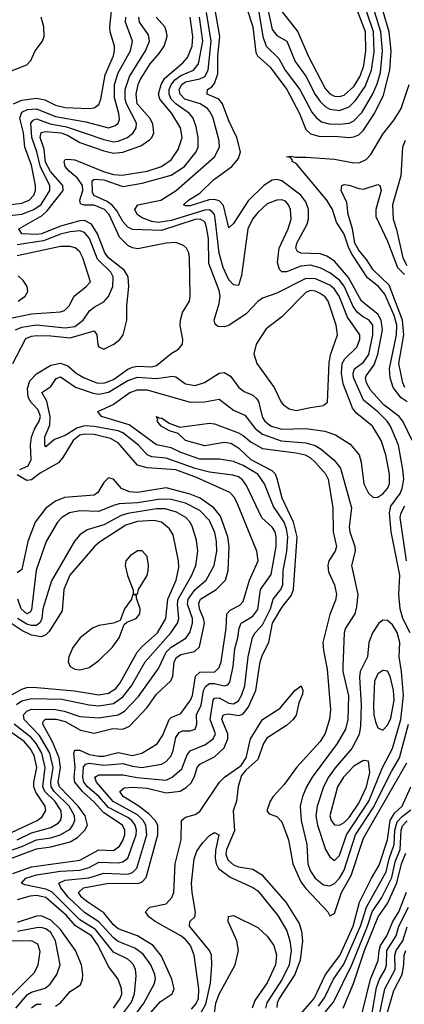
# Model space of a CAD drawing. Header units: inches. Extents: x 884549 to 1028252, y 526810 to 653624.
# Tile 696 of 1056: x 996741 to 998340, y 577506 to 581600. Entities that reach past the tile are written whole.
import ezdxf

# ---------------------------------------------------------------- set-up
doc = ezdxf.new("R2010")
doc.units = ezdxf.units.IN
doc.header["$MEASUREMENT"] = 0
doc.layers.add('A9597', color=7, linetype='Continuous')
doc.layers.add('A9598', color=7, linetype='Continuous')

msp = doc.modelspace()

# ---------------------------------------------------------------- linework, layer by layer
at = {"layer": 'A9597', "color": 5}
for points, elevation in [([(996740.7, 579730), (996775.4, 579744.6), (996788.7, 579771.3), (996786.2, 579830), (996790, 579863.5), (996802.9, 579897.1), (996822.2, 579930), (996826.7, 579950), (996818, 579978), (996796.7, 580000)], 1980), ([(997172.6, 577470), (997205, 577515), (997217.6, 577550), (997224.6, 577624.6), (997222.7, 577650), (997214, 577670), (997202.6, 577682.6), (997190, 577693.2), (997130, 577722.7), (997056.4, 577816.4), (996990, 577856.8), (996873.8, 577973.8), (996850, 577984.8), (996762.1, 578002.1), (996748, 578010), (996766.5, 578030), (996810, 578043.9), (996910, 578059.9), (996990, 578063), (997030, 578075.2), (997070, 578096.5), (997150, 578093.4), (997170, 578098.3), (997190, 578113.3), (997225.1, 578210), (997226.4, 578230), (997221.1, 578250), (997206.6, 578270), (997190, 578282.1), (997110, 578324.5), (997070, 578369.3), (997022.8, 578410), (997008, 578430), (997002.6, 578450), (997006.4, 578493.6), (997015.1, 578504.9), (997030, 578508.2), (997090, 578499.8), (997170, 578507.1), (997210, 578495.4), (997248.9, 578491.1), (997330, 578503.9), (997350, 578515.3), (997370, 578539.1), (997378.9, 578561.1), (997390, 578615.4), (997403.5, 578636.5), (997417.7, 578642.3), (997450, 578642.2), (997469.9, 578650.1), (997477.7, 578670), (997476.3, 578710), (997495.4, 578750), (997505, 578810), (997512.6, 578827.4), (997530, 578839.5), (997550, 578839.4), (997590.3, 578829.7), (997605.7, 578834.3), (997614.1, 578845.9), (997628.5, 578910), (997634.7, 578985.3), (997647.8, 579030), (997652.8, 579070), (997661.1, 579090), (997710, 579120.1), (997730, 579148), (997741.9, 579230), (997786.4, 579293.6), (997806.2, 579410), (997807.3, 579450), (997802.6, 579470), (997790.4, 579490), (997747.9, 579527.9), (997683.1, 579663.1), (997666.5, 579686.5), (997650, 579698.4), (997626.3, 579706.3), (997530, 579718.1), (997470, 579734.3), (997350, 579776.5), (997290, 579781.5), (997270, 579790.8), (997234.4, 579830), (997170, 579882.3), (997150, 579890.3), (997050, 579908.4), (997010, 579911.1), (996978.1, 579901.9), (996930, 579870.9), (996885.7, 579854.3), (996850, 579824.2), (996844.8, 579830), (996845.4, 579865.4), (996866.1, 579913.9), (996867.8, 579950), (996856.2, 580000)], 1960), ([(997211.2, 577448.8), (997256.8, 577510), (997299.9, 577590), (997305.2, 577610), (997302.4, 577630), (997286, 577670), (997254, 577714), (997219.2, 577739.2), (997150, 577767), (997130, 577781.5), (997070, 577849.2), (997010, 577887.2), (996943.4, 577950), (996911.2, 577990), (996903.2, 578010), (996930, 578021.6), (997028.5, 578031.5), (997090, 578051.3), (997190, 578047.5), (997210, 578054.3), (997227.8, 578072.2), (997268.6, 578210), (997265.1, 578250), (997253.9, 578270), (997230, 578293.8), (997128.7, 578348.7), (997060.1, 578430), (997052.7, 578450), (997070, 578460.4), (997170, 578459.8), (997229.5, 578449.5), (997350, 578437.9), (997375.2, 578450), (997414.5, 578485.5), (997437.4, 578542.6), (997450, 578559.8), (997510, 578584.1), (997545.5, 578610), (997554.4, 578630), (997532.4, 578690), (997544.4, 578770), (997550, 578778.7), (997570, 578780.2), (997610, 578758.5), (997630, 578755.2), (997650, 578767), (997663.2, 578790), (997676.2, 578830), (997690.5, 578950), (997708.6, 579031.4), (997719.3, 579050), (997750, 579084), (997783.6, 579150), (997793.9, 579190), (997826.5, 579230), (997835.2, 579250), (997836.6, 579310), (997851.3, 579388.7), (997855.3, 579450), (997850, 579482.9), (997839.9, 579510), (997795.3, 579575.3), (997758.8, 579670), (997730.7, 579710), (997670, 579746), (997630, 579762.8), (997571.9, 579771.9), (997490, 579772.7), (997410, 579800.1), (997370, 579819.4), (997310, 579831.9), (997195.1, 579915.1), (997080.7, 579950), (997065.1, 579970), (997129, 580000)], 1940), ([(997598.4, 580000), (997630, 579975.7), (997676.1, 579956.1), (997720, 579900), (997750, 579876.7), (997828.3, 579848.3), (997930, 579839.8), (997968.8, 579828.8), (997993.7, 579813.7), (998048.2, 579768.2), (998074.9, 579734.9), (998120.2, 579570), (998110.1, 579489.9), (998112.5, 579470), (998134.4, 579410), (998135.9, 579390), (998119.4, 579330), (998146.2, 579210), (998141.3, 579158.7), (998133.5, 579130), (998095, 579070), (998089.6, 579050), (998083.4, 578910), (998084.4, 578890), (998108, 578788), (998104.3, 578690), (998094.7, 578650), (998060.9, 578590), (997957.1, 578450), (997932.8, 578410), (997916, 578370), (997906.6, 578330), (997911.4, 578270), (997934.8, 578170), (997938.5, 578090), (997950, 578059.2), (997968.3, 578030), (998003, 578003), (998030, 577998.3), (998050, 578008.2), (998070, 578030.1), (998090, 578063), (998137.2, 578210), (998210, 578322.6), (998286.1, 578473.9), (998319.6, 578530), (998356.5, 578670)], 1940), ([(997736.8, 580000), (997750, 579945.7), (997759.9, 579930), (997785.8, 579910), (997830, 579897.5), (997930, 579900.1), (998008.9, 579888.9), (998053.5, 579873.5), (998114.3, 579834.3), (998151.3, 579790), (998160.3, 579760.3), (998171.9, 579670), (998190, 579630.9), (998210, 579613.3), (998230, 579614.4), (998250, 579627.7), (998269.5, 579650), (998277.8, 579670), (998277.7, 579710), (998262.9, 579790), (998243.5, 579850), (998206.7, 579910), (998142.2, 579962.2), (998124.1, 579984.1), (998118, 580000)], 1960), ([(997835.7, 580000), (997837.7, 579997.7), (997861.5, 579981.5), (997890, 579975.4), (997950, 579987.7), (998003.8, 579996.2), (998008.4, 580000)], 1980), ([(998363.6, 579050), (998333.1, 579110), (998322, 579150), (998316.6, 579210), (998321, 579290), (998285.3, 579470), (998277.4, 579550), (998283.4, 579576.6), (998321.9, 579630), (998331.2, 579650), (998337, 579690), (998333.8, 579730), (998315.2, 579830), (998281.9, 579910), (998268.7, 579930), (998230, 579969.1), (998192, 580000)], 1940), ([(998371.7, 579850), (998333, 579930), (998317.5, 579950), (998256.4, 579996.4), (998253.2, 580000)], 1920), ([(997249.7, 577430.3), (997324.4, 577515.6), (997374.6, 577550), (997382.3, 577570), (997373.2, 577610), (997330, 577706.2), (997296, 577750), (997230.1, 577789.9), (997150, 577819.9), (997130, 577836.6), (997090, 577885.9), (997023.3, 577930), (996998.8, 577950), (996984.7, 577970), (997006.2, 577990), (997110, 578008.9), (997232.6, 578007.4), (997250, 578014.7), (997266.4, 578033.6), (997315.6, 578210), (997315.1, 578250), (997304.1, 578270), (997277.1, 578297.1), (997231.9, 578331.9), (997170.4, 578370), (997157.2, 578390), (997174.7, 578405.3), (997211.1, 578408.9), (997270, 578405.1), (997350, 578384.8), (997407.5, 578392.5), (997433.3, 578406.7), (997453.5, 578426.5), (997467.5, 578452.5), (997479.1, 578490), (997490, 578504.6), (997550, 578535.1), (997590, 578572.1), (997606.4, 578610), (997606.4, 578630), (997580.6, 578690), (997586.4, 578710), (997607.1, 578712.9), (997652.9, 578707.2), (997670, 578713.8), (997690, 578740.5), (997722.7, 578810), (997740.5, 578930), (997750, 578959), (997776.7, 579010), (997791.7, 579090), (997830, 579155.6), (997870, 579206.4), (997879.4, 579230), (997893.7, 579450), (997878.3, 579510), (997832.1, 579610), (997811.2, 579691.2), (997803.6, 579710), (997790, 579724.5), (997703.5, 579770), (997655, 579815), (997618.1, 579838.1), (997590, 579842.1), (997510, 579828.1), (997430, 579849.9), (997398.8, 579878.8), (997363.6, 579890), (997328.2, 579910), (997312.7, 579930), (997315.3, 579935.3), (997309.8, 579950.2), (997322.8, 579942.8), (997330, 579944.9), (997362.4, 579922.4), (997406.1, 579906.1), (997530, 579922.7), (997550, 579919.4), (997650, 579881.6), (997670, 579870.8), (997702.5, 579842.5), (997750, 579816.4), (997890, 579799.2), (997927.8, 579790), (997950, 579777.7), (997970, 579758.4), (998012.1, 579712.1), (998022.6, 579690), (998042.8, 579570), (998043.2, 579470), (998057.4, 579410), (998052.8, 579390), (998025.3, 579350), (998021, 579330), (998024.3, 579304.3), (998049.5, 579249.5), (998057.7, 579210), (998053.5, 579186.5), (998030, 579126.6), (998000.5, 579010), (998003.1, 578976.9), (998019.4, 578899.4), (998032.4, 578730), (998028.4, 578691.6), (998010, 578632.4), (997990, 578599), (997891.7, 578490), (997840.1, 578419.9), (997795, 578370), (997782.3, 578350), (997768.5, 578310), (997778.4, 578298.4), (997810, 578286.5), (997830, 578264.7), (997858.6, 578190), (997876.3, 578090), (997910, 578015.5), (997930, 577987.6), (998021.8, 577890), (998030, 577873.7), (998050, 577883.1), (998077.8, 577970), (998118.7, 578041.3), (998170, 578196.8), (998350, 578510)], 1920), ([(996711.9, 578050), (996790, 578076.8), (996990, 578104.7), (997070, 578147.7), (997130, 578145.4), (997156.1, 578163.9), (997170, 578186.5), (997177.3, 578210), (997177.5, 578230), (997167.4, 578250), (997090, 578302.2), (997050, 578346.6), (997001.1, 578390), (996969.6, 578430), (996967, 578450), (996971.2, 578491.2), (996965.6, 578550), (996970, 578562.8), (996990, 578561.8), (997030, 578544.6), (997070, 578537.3), (997090, 578537.8), (997150, 578552.7), (997210, 578540.5), (997249.1, 578550), (997311.6, 578588.4), (997335.7, 578624.3), (997362.2, 578690), (997370, 578698.5), (997410, 578714.7), (997450.2, 578770), (997459.1, 578790), (997471.3, 578870), (997490, 578886.2), (997551.7, 578888.3), (997570, 578906.4), (997577.7, 578930), (997599.2, 579070), (997601.6, 579130), (997615.4, 579144.6), (997655.2, 579164.8), (997670, 579181.3), (997696.3, 579270), (997732.4, 579350), (997726.9, 579390), (997646.4, 579586.4), (997633.3, 579613.3), (997614.3, 579634.3), (997475.8, 579695.8), (997390, 579727.6), (997270, 579736.1), (997230, 579747.1), (997150, 579840.3), (997118.2, 579858.2), (997050, 579874.6), (997010, 579876.9), (996990, 579872.3), (996963.1, 579850), (996920.4, 579779.5), (996902.1, 579757.9), (996826.4, 579713.6), (996790, 579686.6), (996770, 579683.2), (996730, 579707)], 1980), ([(996670, 578100), (996810, 578152.6), (996870, 578159.9), (996950, 578181.1), (996980.3, 578199.7), (997012.1, 578230), (997022.4, 578250), (997013.4, 578290), (996984.3, 578330), (996906.1, 578410), (996901.2, 578430), (996910.7, 578490), (996904.8, 578530), (996877.5, 578597.5), (996836.2, 578670), (996838.4, 578681.6), (996848.2, 578691.8), (996891.9, 578691.9), (996930, 578681), (996993.7, 578646.3), (997050, 578633.7), (997127.4, 578652.6), (997170, 578649.8), (997197.1, 578662.9), (997270, 578740.3), (997310, 578795.4), (997368.6, 578851.4), (997377.1, 578870), (997382.9, 578930), (997392, 578948), (997410, 578960.2), (997467.2, 578972.8), (997488, 578992), (997508.6, 579090), (997505.1, 579110), (997488.4, 579150), (997485.6, 579174.4), (997491.7, 579190), (997557.1, 579230), (997595.7, 579270), (997607.7, 579310), (997612, 579410), (997605.4, 579450), (997575.4, 579535.4), (997547.9, 579570), (997490.7, 579610), (997450, 579627.1), (997350, 579653), (997230, 579633.9), (997197.1, 579637.1), (997164.4, 579650), (997130, 579689), (997110, 579694.5), (997090, 579675.1), (997066, 579634), (997050, 579622.6), (996927.2, 579612.8), (996890, 579597.8), (996850, 579568.1), (996805.2, 579510), (996774.4, 579430), (996750, 579314.3), (996730, 579299.8)], 2020), ([(996670, 578134.8), (996750, 578161.8), (996810, 578189), (996870, 578197.4), (996909.3, 578210), (996950, 578234.6), (996962.2, 578250), (996969.7, 578270), (996968, 578290), (996945.8, 578330), (996884.1, 578390), (996870.9, 578410), (996869.5, 578430), (996879.3, 578490), (996866.3, 578550), (996823.7, 578623.7), (996759.5, 578690), (996756.5, 578710), (996770, 578725), (996790, 578733.3), (996890, 578731.9), (996925.1, 578725.1), (996990, 578702), (997070, 578697), (997150, 578708.9), (997175.8, 578724.2), (997234.5, 578785.5), (997317.9, 578902.1), (997349.4, 578970.6), (997370, 578991.1), (997431.6, 579028.4), (997447.8, 579052.2), (997459.2, 579090), (997458.8, 579110), (997438.6, 579170), (997441, 579190), (997470, 579230.1), (997515.3, 579270), (997549.2, 579330), (997560.2, 579390), (997559.2, 579430), (997552.4, 579467.6), (997530, 579517.4), (997490, 579559.5), (997430.5, 579590), (997370, 579604.3), (997325.7, 579605.7), (997230, 579591.4), (997153.9, 579586.1), (997130, 579580.3), (997070, 579554.3), (996990, 579557.9), (996948.3, 579550), (996915.5, 579530), (996898.3, 579510), (996851.4, 579430), (996809.3, 579310.7), (996790, 579145.6), (996784, 579136), (996770, 579128.7), (996747.5, 579150), (996732.9, 579190)], 2040), ([(996727, 578753), (996750, 578767.4), (996790, 578776.8), (996915.2, 578775.2), (997030, 578750.3), (997070, 578746.3), (997130, 578756.7), (997170, 578784.8), (997205.4, 578830), (997262.3, 578930), (997369, 579050), (997396.5, 579090), (997402.1, 579110), (997396.1, 579170), (997398.9, 579190), (997456.2, 579290), (997472.7, 579330), (997481.9, 579390), (997476.2, 579436.2), (997458.7, 579490), (997449, 579510), (997430.9, 579530), (997392.1, 579552.1), (997345.8, 579565.8), (997310, 579566.2), (997190, 579546.8), (997162.4, 579537.6), (997090, 579499.1), (997021.8, 579478.2), (996990, 579457.4), (996967.9, 579432.1), (996873.4, 579266.6), (996837, 579150), (996832.6, 579110), (996826.3, 579093.7), (996810, 579080.8), (996790, 579080.2), (996770, 579087), (996731.8, 579110)], 2060), ([(998348, 579350), (998322.9, 579530), (998326.3, 579550), (998342, 579578)], 1920), ([(996710, 578794.1), (996750, 578816.4), (996770, 578822.4), (996796.1, 578823.9), (996968.8, 578808.8), (997070, 578792.9), (997110, 578799.7), (997140.6, 578819.4), (997158, 578842), (997229.7, 578970), (997250, 578993.8), (997313.5, 579050), (997348.6, 579110), (997356.2, 579190), (997390.5, 579270), (997402.6, 579322.6), (997401.1, 579350), (997378.4, 579458.4), (997363.1, 579483.1), (997330, 579510.8), (997297.7, 579517.7), (997230, 579512.7), (997182.2, 579497.8), (997073, 579427), (997051.2, 579408.8), (996949.5, 579290), (996924.1, 579230), (996917.9, 579142.1), (996863.7, 579056.3), (996850, 579041.8), (996830, 579034.2), (996790, 579040.1), (996750, 579059.5), (996703.9, 579090)], 2080), ([(997454.7, 577485.3), (997473, 577506.9), (997483.3, 577530), (997485.7, 577570), (997465.5, 577710), (997450.9, 577750), (997430, 577775.1), (997410, 577791.1), (997303.4, 577850), (997277.5, 577870), (997263.6, 577890), (997282.2, 577910), (997350, 577923.5), (997373.8, 577950), (997380.9, 577970), (997386.3, 578090), (997411.5, 578190), (997413.8, 578270), (997430, 578283.3), (997470, 578294.5), (997490, 578307), (997571.8, 578430), (997591.5, 578450), (997661.5, 578498.5), (997681.6, 578530), (997699.7, 578610), (997750, 578689.6), (997823.3, 578736.7), (997884.5, 578810), (997910.1, 578830.1), (997917.8, 578810), (997915.9, 578795.9), (997901.2, 578758.8), (997890, 578707.4), (997877.9, 578690), (997850, 578664.5), (997767.9, 578612.1), (997754.2, 578590), (997730, 578524.2), (997680.9, 578479.1), (997663.3, 578456.7), (997648.5, 578411.5), (997642.4, 578350), (997628.6, 578310), (997633.6, 578226.4), (997601, 578150), (997597.9, 578130), (997606.3, 578106.3), (997630, 578086.3), (997650, 578077.9), (997710, 578068.3), (997745.7, 578045.7), (997847.6, 577930), (997902.4, 577842.4), (997912.2, 577810), (997916.2, 577770), (997906.9, 577690), (997884.6, 577630), (997819.9, 577530), (997811.5, 577510), (997810, 577492.7)], 1880), ([(996710, 578221.5), (996812.8, 578270), (996834.6, 578285.4), (996849, 578311), (996846.2, 578330), (996808.3, 578388.3), (996800.1, 578410), (996800.1, 578430), (996812.6, 578490), (996800.3, 578540.3), (996784.2, 578570), (996758.7, 578598.7), (996656, 578670)], 2080), ([(996729.8, 578190.2), (996790, 578218.4), (996870, 578240.8), (996900.4, 578259.6), (996910, 578270), (996915, 578285), (996913.2, 578310), (996886.3, 578350), (996845.6, 578390), (996836.3, 578410), (996847.1, 578490), (996832.1, 578550), (996809.6, 578589.6), (996790, 578614), (996718.3, 578670)], 2060), ([(997910, 577466), (997965, 577530), (998012.2, 577630), (998070.9, 577709.1), (998126.5, 577830), (998152.9, 577930), (998202.8, 578030), (998235.7, 578084.3), (998269.3, 578190), (998281.2, 578270), (998299.3, 578300.7), (998330.4, 578330), (998366.7, 578410)], 1880), ([(997982.4, 577497.6), (998007.4, 577532.7), (998044.7, 577610), (998087.9, 577672.1), (998156.9, 577830), (998181.8, 577910), (998263.9, 578056.1), (998276.1, 578110), (998297.6, 578170), (998300.8, 578230), (998310, 578265), (998330, 578287.3), (998366, 578314)], 1860), ([(997925.2, 577370), (998045.8, 577514.2), (998122, 577670), (998187.1, 577830), (998206, 577890), (998245.6, 577950), (998287.6, 578032.4), (998302, 578098), (998322.1, 578150), (998326.6, 578230), (998332.3, 578247.7), (998351.2, 578268.8)], 1840), ([(997492.6, 577467.4), (997514, 577506), (997533.5, 577593.5), (997539.9, 577670), (997537.9, 577710), (997529.6, 577730), (997447, 577830), (997448.6, 577850), (997468.5, 577870), (997471.3, 577888.7), (997457, 577970), (997455.3, 578010), (997465.5, 578110), (997477, 578143), (997501.9, 578178.1), (997530, 578207.1), (997550, 578219.6), (997568, 578210), (997554.6, 578145.4), (997552.9, 578112.9), (997557.1, 578090), (997566.8, 578070), (997615, 578035), (997710, 577991), (997730, 577977), (997814.4, 577874.4), (997851.2, 577811.2), (997864.1, 577770), (997868.6, 577730), (997860.5, 577670), (997831.9, 577610), (997768.3, 577511.7), (997761.9, 577490)], 1860), ([(998085.8, 577490), (998127.7, 577592.3), (998173.9, 577730), (998231, 577869), (998270, 577924.4), (998308.7, 578011.3), (998327.3, 578090), (998345.8, 578134.2)], 1820), ([(997130.7, 577489.3), (997158.3, 577530), (997164.9, 577550), (997164.1, 577570), (997150, 577609.8), (997110, 577662.9), (997066.5, 577750), (997038.7, 577790), (996972.6, 577832.6), (996934.9, 577874.9), (996850, 577950), (996810, 577958.8), (996784.2, 577955.8), (996730, 577940.1)], 1980), ([(998165.8, 577474.2), (998199.6, 577610), (998231.5, 577688.5), (998234.6, 577730), (998241, 577750), (998266.9, 577790), (998292, 577850), (998316.6, 577890), (998348.6, 577971.4)], 1780), ([(996890, 577497.7), (996910, 577512.5), (996950, 577559.6), (996993.5, 577586.5), (997001.7, 577610), (997002.6, 577630), (996998.1, 577670), (996972.7, 577730), (996910, 577817.4), (996870, 577855.2), (996830, 577873.6), (996810, 577872.2), (996730, 577845.4)], 2020), ([(997549.9, 577469.9), (997556.5, 577510), (997570, 577547.6), (997637, 577670), (997649.8, 577729.8), (997644, 577770), (997607.9, 577850), (997608.6, 577871.4), (997630, 577874.9), (997730, 577825.7), (997770, 577788.9), (997796.8, 577750), (997808.3, 577710), (997803.6, 577670), (997770, 577594.7), (997718.4, 577521.6), (997707.7, 577490)], 1840), ([(998206.6, 577470), (998224.2, 577575.8), (998235.9, 577610), (998259.6, 577650), (998266.1, 577670), (998266.8, 577730), (998305.1, 577790), (998316.2, 577830), (998357, 577910)], 1760), ([(996724.6, 577490), (996773.8, 577546.2), (996790, 577556.5), (996846.8, 577573.2), (996867.5, 577590), (996895.3, 577630), (996909.4, 577670), (996889.3, 577770), (996870, 577804), (996850, 577819.7), (996830, 577825.1), (996810, 577824.2), (996731.8, 577808.2)], 2040), ([(998234.3, 577450), (998258.9, 577570), (998301.5, 577650), (998300.5, 577710), (998306, 577730), (998333.3, 577770), (998352.1, 577827.9)], 1740), ([(996702, 577538), (996802.3, 577637.7), (996817.6, 577670), (996825.3, 577725.3), (996815.9, 577755.9), (996789.9, 577769.9), (996710, 577767.7)], 2060), ([(998257.4, 577430), (998296.5, 577563.5), (998330.1, 577630), (998337.9, 577670), (998339.1, 577710), (998345.6, 577730)], 1720), ([(996790, 577491.4), (996810, 577506.6), (996830, 577505.7)], 2020)]:
    msp.add_lwpolyline(points, dxfattribs=dict(at, elevation=elevation))
for points, elevation in [([(997250, 579391.9), (997230, 579391.8), (997200.2, 579370), (997182.5, 579350), (997178.5, 579330), (997188.7, 579288.7), (997212.7, 579227.3), (997212.7, 579212.7), (997230, 579211.3), (997234.3, 579230), (997270, 579288.9), (997275.1, 579310), (997276.6, 579330), (997270, 579368.2)], 2120), ([(997210, 579208), (997205.5, 579190), (997176.5, 579150), (997158.6, 579101.4), (997130.8, 579090), (997070, 579080.3), (997043.3, 579070), (996992.6, 579030), (996961.7, 578990), (996944.7, 578950), (996942.5, 578930), (996950.8, 578910), (996970, 578899.3), (996990, 578896.3), (997030, 578906.5), (997070, 578934.7), (997124.5, 578990), (997154.2, 579030), (997174.9, 579085.1), (997185.4, 579094.6), (997224.7, 579110), (997240.7, 579130), (997241.2, 579150), (997226, 579194), (997226, 579206)], 2120), ([(998250, 579102.9), (998233.6, 579090), (998206.8, 579050), (998192.3, 579010), (998186, 578950), (998156.6, 578890), (998153.5, 578866.5), (998160.7, 578750), (998157.6, 578662.4), (998151.7, 578628.3), (998122, 578570), (998051.5, 578488.5), (998024.5, 578450), (998003, 578410), (997976.6, 578330), (997971.4, 578290), (997978.2, 578250), (998012.5, 578150), (998030, 578118.3), (998050, 578103.9), (998070, 578124), (998098.8, 578210), (998191.9, 578350), (998249.3, 578490.7), (998290, 578568.9), (998325.7, 578690), (998335.7, 578790), (998328.1, 578890), (998318.7, 578950), (998320.8, 579010), (998310, 579051.9), (998290, 579084.2), (998270, 579101.8)], 1960), ([(998250, 578894.1), (998230, 578880.2), (998215.1, 578850), (998210.9, 578750), (998212.2, 578710), (998220, 578680), (998230, 578655.8), (998250, 578645.2), (998270, 578666.1), (998284.1, 578695.9), (998297.8, 578770), (998294.6, 578810), (998281, 578870), (998270, 578891)], 1980), ([(998170, 578519.6), (998130, 578495.4), (998087, 578450), (998062.1, 578410), (998030.1, 578290), (998034.9, 578270), (998050, 578252.2), (998070, 578250.5), (998090, 578262.3), (998110, 578282.6), (998150, 578342.1), (998182.7, 578410), (998196.2, 578470), (998190, 578516.9)], 1980)]:
    msp.add_lwpolyline(points, close=True, dxfattribs=dict(at, elevation=elevation))
at = {"layer": 'A9598', "color": 5}
for points, elevation in [([(996714.6, 581250), (996750, 581264.9), (996810, 581273.5), (996845.8, 581265.9), (996890, 581244.9), (996930, 581234.7), (997030, 581230.1), (997050, 581233.8), (997070, 581247), (997078.3, 581270), (997095.5, 581370), (997130.6, 581450), (997135.2, 581470), (997135, 581490), (997116.6, 581550), (997114.8, 581570), (997127.9, 581690)], 2080), ([(997683.4, 581650), (997709.2, 581570), (997722.7, 581462.7), (997729.9, 581449.9), (997782.3, 581402.3), (997851.3, 581310), (997903.6, 581210), (997930, 581143.6), (997950, 581125), (997990, 581114.8), (998050, 581115.7), (998110, 581110.3), (998130, 581112.2), (998150, 581120.6), (998170, 581140.1), (998215.8, 581210), (998253.7, 581286.3), (998278.8, 581390), (998285.2, 581470), (998277.1, 581550), (998228.8, 581710)], 1920), ([(997725.4, 581690), (997751.3, 581530), (997765, 581490), (997818.4, 581438.4), (997844.5, 581390), (997904.9, 581310), (997955.7, 581215.7), (997972.7, 581192.7), (997995.5, 581175.6), (998027.2, 581167.2), (998070, 581165.3), (998110, 581170.1), (998130, 581179.2), (998164.1, 581215.9), (998209, 581291), (998227, 581333), (998240.1, 581379.9), (998248.6, 581470), (998242.5, 581550), (998204.5, 581670)], 1940), ([(997758.1, 581710), (997790, 581559.4), (997810, 581534.4), (997850.7, 581510.7), (997886.4, 581426.4), (997930, 581364.4), (997968.8, 581288.8), (997990, 581259.7), (998010, 581239.3), (998030, 581227.1), (998070, 581222.8), (998110, 581237.2), (998136.7, 581263.3), (998177.3, 581322.7), (998203.2, 581390), (998214.5, 581465.5), (998211.6, 581550), (998158, 581710)], 1960), ([(998253.2, 580000), (998199.6, 580059.6), (998181.8, 580090), (998178.1, 580110), (998181.5, 580118.5), (998214.8, 580165.2), (998229.7, 580209.7), (998248.7, 580310), (998243.5, 580350), (998230, 580375.6), (998162, 580430), (998107.2, 580527.2), (998050, 580596.3), (998017.2, 580617.2), (997990, 580626.7), (997910, 580628.5), (997895.9, 580635.9), (997888.8, 580650), (997892.5, 580670), (997935.4, 580750), (997941.6, 580770), (997941.6, 580810), (997930, 580842), (997909.3, 580870), (997830, 580929.9), (997810, 580934.8), (997790, 580932.5), (997755.4, 580910), (997690, 580846.5), (997630, 580753), (997610, 580734), (997587.4, 580827.4), (997570, 580846.8), (997550, 580852.2), (997528.9, 580851.1), (997450, 580825.2), (997430, 580825.5), (997422, 580830), (997442.4, 580850), (997490, 580879.1), (997545.8, 580934.2), (997621.9, 580990), (997650, 581022.8), (997658.8, 581050), (997643.6, 581110), (997610, 581179.8), (997583.9, 581250), (997568.8, 581268.8), (997519.8, 581290), (997521.8, 581310), (997539.1, 581320.9), (997550, 581334.5), (997564.8, 581375.2), (997564.2, 581450), (997572.3, 581530), (997547.7, 581672.3)], 1920), ([(997831.8, 581631.8), (997897.6, 581550), (997940.4, 581450), (998010, 581313.5), (998030, 581291.7), (998050, 581281.2), (998070, 581279.8), (998090, 581286.1), (998130, 581322.4), (998155.4, 581364.6), (998170.7, 581410), (998179.2, 581470), (998178.7, 581550), (998139.6, 581650)], 1980), ([(996565.6, 580814.4), (996750, 580837.2), (996780.4, 580850), (996799.9, 580870), (996806.9, 580890), (996806.3, 580910), (996790, 580994.6), (996762.4, 581070), (996756.1, 581130), (996741.8, 581190), (996750, 581215.8), (996773.1, 581226.9), (996810, 581228.7), (996890, 581197.6), (997015, 581175), (997110, 581150.5), (997139.6, 581160.4), (997150.2, 581169.8), (997154.9, 581185.1), (997153.3, 581210), (997134.9, 581274.9), (997134.7, 581330), (997150, 581378.8), (997200.9, 581470), (997209.9, 581509.9), (997180.1, 581590), (997182, 581610)], 2060), ([(996650, 580779.9), (996750, 580791), (996799.9, 580810), (996830, 580831.4), (996865.4, 580890), (996866.6, 580910), (996826.5, 580986.5), (996812.2, 581050), (996790.8, 581110), (996786.9, 581170), (996797.3, 581182.7), (996810, 581187), (996867.2, 581167.2), (996934.9, 581154.9), (997090, 581101), (997130, 581092.1), (997150, 581094.4), (997189.5, 581110.5), (997212.9, 581130), (997224.6, 581150), (997226.7, 581170), (997184.5, 581250), (997179.7, 581270), (997179.4, 581310), (997196.5, 581363.5), (997264, 581470), (997280.4, 581510), (997276.3, 581536.3), (997238.3, 581590), (997236.6, 581610)], 2040), ([(996710, 581389), (996770, 581412.3), (996786.8, 581430), (996805.6, 581470), (996835.3, 581510), (996841.8, 581530), (996841.2, 581570), (996829.8, 581609.8)], 2120), ([(996712.5, 580170), (996766.4, 580273.6), (996790, 580283.6), (996810, 580286), (996870, 580285), (996950, 580276.4), (997050, 580306.4), (997060.8, 580290), (997066.1, 580246.1), (997070, 580239.3), (997090, 580230.1), (997131.7, 580250), (997156.3, 580270), (997171.1, 580290), (997185.6, 580350), (997185.9, 580410), (997194.5, 580490), (997191.4, 580530), (997176.8, 580556.8), (997110, 580609.2), (997094.2, 580630), (997064.5, 580710), (997038.8, 580750), (997010, 580764.2), (996990, 580763), (996910, 580741.6), (996830.7, 580709.3), (996810, 580707), (996749.8, 580710), (996736.8, 580730), (996833.8, 580786.2), (996854.4, 580805.6), (996921.1, 580890), (996920.3, 580910), (996868.4, 580968.4), (996847.3, 581007.3), (996841.8, 581061.8), (996825.4, 581110), (996830, 581131.3), (996850, 581135.4), (996911.2, 581130), (996939.6, 581119.6), (996990, 581089.6), (997090, 581053.9), (997130, 581044.4), (997170, 581048.3), (997244.6, 581075.4), (997280.3, 581099.7), (997290.4, 581110), (997298.6, 581130), (997293.5, 581166.5), (997282.2, 581190), (997229.5, 581250), (997224.2, 581290), (997232.9, 581330), (997242.1, 581350), (997283.7, 581416.3), (997320.9, 581459.1), (997340.8, 581490), (997353.7, 581530), (997351, 581550), (997343.6, 581570), (997308.1, 581610)], 2020), ([(996796.7, 580000), (996788.5, 580008.5), (996775.8, 580030), (996772.8, 580067.2), (996782.5, 580097.5), (996810, 580127.6), (996870, 580163.8), (996910, 580171.4), (996940.9, 580160.9), (996975.8, 580130), (997008.2, 580110), (997061.8, 580090), (997090, 580088.7), (997130, 580103.9), (997190, 580146.5), (997210, 580155.2), (997230, 580159.8), (997290, 580156.8), (997310, 580161.5), (997370, 580211.4), (997401.1, 580230), (997417.6, 580250), (997419.4, 580270), (997408, 580328), (997408.9, 580351.1), (997418, 580382), (997446.2, 580430), (997449.8, 580450.2), (997447.2, 580610), (997444.2, 580630), (997433.8, 580650), (997421.4, 580661.4), (997390, 580672.7), (997350, 580670.9), (997232.4, 580647.6), (997210, 580651.3), (997190, 580661), (997156.2, 580696.2), (997112.3, 580790), (997093.5, 580810), (997050, 580828.5), (997008.8, 580828.8), (996993.6, 580833.6), (996990.2, 580850), (997003.3, 580890), (997001.6, 580910), (996981.3, 580941.3), (996946.3, 580970), (996929.7, 580990), (996925.4, 581010), (996930, 581017.9), (996940, 581020), (996970, 581017.3), (997088.8, 580968.8), (997130, 580955.7), (997166.7, 580953.3), (997270, 580970.6), (997330.5, 580990), (997370, 581016.9), (997399.8, 581060.2), (997416.1, 581110), (997408.7, 581150), (997373.8, 581210), (997323.1, 581270), (997317.5, 581290), (997329.3, 581330), (997343.7, 581356.3), (997419.4, 581420.6), (997438, 581442), (997457.5, 581490), (997460.6, 581530), (997449.5, 581610)], 1980), ([(998118, 580000), (998085.3, 580085.3), (998078, 580130), (998081.9, 580170), (998092, 580190), (998142, 580238), (998154.3, 580270), (998154.1, 580290), (998102.8, 580362.8), (998068.7, 580450), (998050, 580479.4), (998030, 580496.4), (997970, 580522.7), (997930, 580523), (997810, 580463.2), (997750, 580442.4), (997731.3, 580428.7), (997682.6, 580377.4), (997610, 580328.5), (997590, 580322.2), (997564.6, 580324.6), (997553.5, 580333.5), (997549.1, 580350), (997570, 580419.5), (997573.7, 580450), (997570, 580473.1), (997526.7, 580586.7), (997525, 580690), (997517.8, 580737.8), (997510, 580758.9), (997490.6, 580770.6), (997470, 580768.4), (997330, 580723.3), (997210, 580727.3), (997190, 580737.1), (997170, 580760.6), (997145, 580805), (997126.6, 580826.6), (997103.7, 580843.7), (997048.8, 580868.8), (997042.7, 580882.7), (997041.5, 580930), (997050, 580937.1), (997090, 580933.8), (997170, 580906.3), (997250, 580919.8), (997370, 580953.3), (997425.6, 580990), (997474.9, 581050), (997482.3, 581070), (997482.1, 581110), (997474.4, 581154.4), (997461.5, 581190), (997446, 581210), (997389.5, 581249.5), (997370.4, 581270), (997361.4, 581290), (997362.7, 581310), (997370, 581328.6), (997385.4, 581350), (997410, 581368.3), (997462.8, 581390), (997483.7, 581416.3), (997501.6, 581510), (997488.4, 581610)], 1960), ([(998192, 580000), (998170, 580017.9), (998128.1, 580111.9), (998126.7, 580130), (998132.5, 580147.5), (998170, 580175.6), (998191.9, 580208.1), (998209.3, 580290), (998208.3, 580330), (998193.3, 580350), (998165.1, 580365.1), (998143.3, 580383.3), (998127.2, 580407.2), (998090, 580491.2), (998070, 580517.3), (998030, 580547.3), (997990, 580567.5), (997950, 580579.1), (997910, 580574.3), (997850, 580551.6), (997830, 580551.8), (997821.3, 580561.3), (997812.7, 580590), (997819.1, 580650), (997856.7, 580730), (997868.9, 580770), (997866.1, 580810), (997858.7, 580830), (997845, 580845), (997830, 580850.9), (997810, 580849.9), (997770, 580833.5), (997730, 580798.2), (997708, 580770), (997688.5, 580730), (997663.2, 580536.8), (997650, 580495.1), (997630, 580496.7), (997610, 580518.7), (997586.5, 580570), (997569.3, 580629.3), (997553.8, 580773.8), (997550.1, 580790.1), (997541.3, 580801.3), (997530, 580808.8), (997510, 580807.9), (997370, 580764.8), (997316.6, 580756.6), (997290, 580760.8), (997250, 580776.5), (997229.1, 580790), (997219.3, 580810), (997232.1, 580830), (997327.7, 580850), (997390.6, 580890), (997550, 581029.7), (997571.3, 581070), (997570, 581096.3), (997544.5, 581190), (997533.7, 581213.7), (997521.2, 581230), (997491.3, 581250), (997427.8, 581270), (997407.2, 581290), (997404.3, 581310), (997414.1, 581330), (997430, 581340.8), (997490, 581353.9), (997510, 581363.5), (997524.6, 581390), (997537.1, 581510), (997516.9, 581630)], 1940), ([(998350.9, 580010.9), (998327, 580027), (998293, 580070), (998280.4, 580110), (998278, 580150), (998306.6, 580290), (998307.9, 580330), (998297.5, 580370), (998258.1, 580458.1), (998232.7, 580490), (998186.2, 580526.2), (998123.4, 580623.4), (998109.1, 580650), (998090, 580708.5), (998058.2, 580758.2), (998040.4, 580810), (998017.2, 580850), (997890, 581001.4), (997874, 581010), (997875.1, 581015.1), (997866.2, 581026.2), (997849.9, 581030.1), (997867.7, 581032.3), (997887.7, 581027.7), (997931.3, 581028.7), (998050, 581020.2), (998130, 581005.2), (998154.2, 581005.8), (998181.3, 581018.8), (998200.8, 581039.2), (998250, 581123.8), (998296.8, 581183.2), (998326.9, 581230), (998360.4, 581330)], 1880), ([(998342.5, 581097.5), (998331.9, 581070), (998324.4, 580950), (998290.3, 580830), (998292.7, 580770), (998307, 580727), (998333.8, 580610), (998350, 580577.1)], 1880), ([(998341.9, 580070), (998333.6, 580090), (998317.2, 580170), (998337, 580290), (998332, 580350), (998276.1, 580496.1), (998210, 580559.1), (998182.6, 580602.6), (998150, 580640.9), (998134, 580670), (998123.7, 580730), (998106, 580790), (998100, 580840), (998077.2, 580890), (998079.6, 580910), (998090, 580914.7), (998110, 580911.9), (998150, 580897.4), (998170, 580895.3), (998230, 580914), (998237.3, 580910), (998242.8, 580890), (998220.6, 580810), (998221.4, 580781.4), (998270, 580678.5), (998311.7, 580570), (998340.1, 580540.1)], 1860), ([(996722.6, 580310), (996750, 580320.7), (996810, 580330.5), (996930, 580318.6), (996970, 580324.6), (997005.1, 580350), (997030.7, 580389.3), (997050, 580404.8), (997090, 580426), (997110, 580449.3), (997128, 580490), (997129, 580530), (997119.2, 580550), (997063.7, 580603.7), (997030.6, 580690), (997010, 580714.6), (996990, 580721.7), (996950, 580718.2), (996910, 580708.1), (996839.5, 580680.5), (996730, 580663.7)], 2040), ([(996710, 580359.9), (996790, 580376.3), (996910, 580384.7), (996926.6, 580390), (996946.5, 580410), (996966.5, 580450), (997016.8, 580490), (997034.8, 580510), (997002.5, 580610), (996990, 580634.9), (996971.2, 580651.2), (996950, 580656.7), (996910, 580656.1), (996730, 580617.6)], 2060), ([(996734.2, 580430), (996763.5, 580450), (996774.5, 580470), (996772.2, 580490), (996755.7, 580515.7), (996734.9, 580534.9)], 2080), ([(998008.4, 580000), (998020.3, 580010), (998026.9, 580173.1), (998033.1, 580206.9), (998061.7, 580290), (998056.5, 580330), (998023.5, 580430), (998010, 580448), (997990, 580461.8), (997970, 580470.8), (997950, 580473.1), (997930, 580466.1), (997830, 580363.7), (997765.7, 580314.3), (997724.1, 580250), (997713.8, 580210), (997726.7, 580170), (997798.1, 580070), (997827.4, 580010), (997835.7, 580000)], 1980), ([(996856.2, 580000), (996853.1, 580013.1), (996833.1, 580050), (996870, 580074), (996892.3, 580107.7), (996910, 580114.8), (996972.4, 580072.4), (997046.5, 580046.5), (997070, 580042.8), (997110, 580050.9), (997190, 580100.2), (997230, 580113.2), (997310, 580108.1), (997377.1, 580117.1), (997390, 580114.3), (997430, 580085.6), (997470, 580078.9), (997508.6, 580091.4), (997570, 580130.6), (997590, 580132.2), (997617.4, 580117.4), (997651, 580070), (997673.8, 580053.8), (997710, 580038.5), (997725.1, 580025.1), (997734.3, 580010), (997736.8, 580000)], 1960), ([(997129, 580000), (997130, 580000.5), (997198.9, 580050), (997230, 580060.8), (997270, 580060.2), (997450, 580009), (997509.6, 580010.4), (997570, 580021.9), (997598.4, 580000)], 1940)]:
    msp.add_lwpolyline(points, dxfattribs=dict(at, elevation=elevation))

doc.saveas('drawing.dxf')
